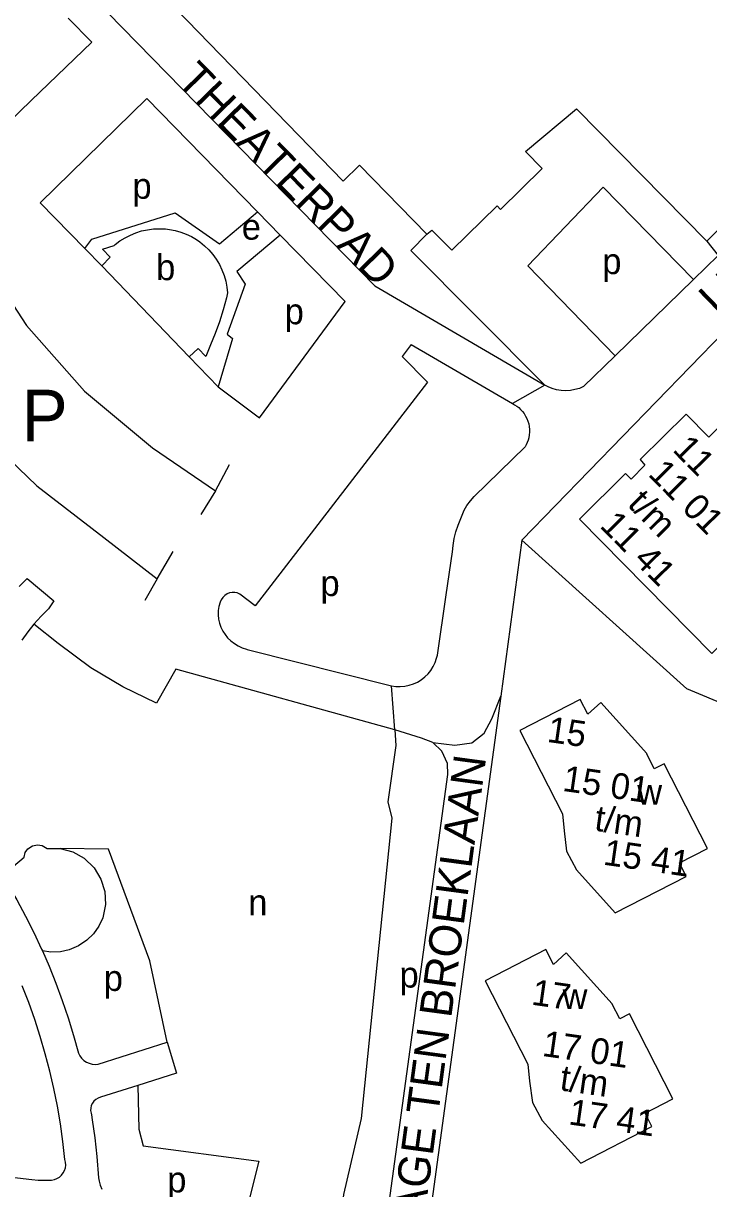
# Model space of a CAD drawing. Extents: x 161141 to 163125, y 381621 to 383200.
# Drawn here: x 161699.6 to 161806, y 382000.5 to 382181.3 of the extents above; entities that cross this region are included whole.
import ezdxf

# ---------------------------------------------------------------- set-up
doc = ezdxf.new("R2010")
doc.units = 0
for name, color, linetype in [('BLT_Basislijn', 7, 'Continuous'), ('BLT_Bebouwing', 7, 'Continuous'), ('BLT_Centroide', 7, 'Continuous'), ('BLT_Huisnummer_reeks', 7, 'Continuous'), ('BLT_Straatnaam', 7, 'Continuous'), ('BLT_Tekst_parkeren', 7, 'Continuous'), ('BLT_Vlakafsluiter', 7, 'Continuous')]:
    doc.layers.add(name, color=color, linetype=linetype)

msp = doc.modelspace()

# ---------------------------------------------------------------- linework, layer by layer
at = {"layer": 'BLT_Basislijn'}
for p, q in [((161704.83, 382191), (161754.16, 382140.56)), ((161710.2, 382178.37), (161706.55, 382182.09)), ((161700.82, 382169.31), (161710.2, 382178.37)), ((161718.74, 382169.63), (161702.2, 382153.45)), ((161735.95, 382152.03), (161718.74, 382169.63)), ((161709.12, 382146.36), (161702.2, 382153.45)), ((161739.46, 382148.44), (161735.95, 382152.03)), ((161739.46, 382148.44), (161749.55, 382138.13)), ((161709.12, 382146.36), (161711.77, 382143.66)), ((161754.16, 382140.56), (161780.55, 382125.16)), ((161759.8, 382131.48), (161758.37, 382129.63)), ((161759.8, 382131.48), (161775.51, 382122.31)), ((161729.82, 382124.89), (161725.32, 382129.56)), ((161791.45, 382129.71), (161786.55, 382124.95)), ((161729.82, 382124.89), (161736.22, 382120.1)), ((161729.42, 382108.75), (161731.58, 382112.88)), ((161729.42, 382108.75), (161727.14, 382105.1)), ((161776.96, 382101.1), (161773.7, 382076.92)), ((161720.37, 382095.11), (161722.85, 382099.37)), ((161720.37, 382095.11), (161718.45, 382091.75)), ((161721.9, 382023.25), (161723.35, 382018.46)), ((161722.23, 382018.11), (161717.37, 382016.56)), ((161723.35, 382018.46), (161722.23, 382018.11))]:
    msp.add_line(p, q, dxfattribs=at)
for points in [[(161856.9, 382180.97), (161855.98, 382180.06), (161841.35, 382165.59), (161840.94, 382165.45), (161836.62, 382161.45), (161813.52, 382138.75), (161776.96, 382101.1)], [(161654.5, 382142.24), (161657.18, 382138.98), (161657.83, 382138.49), (161658.51, 382138.07), (161659.24, 382137.72), (161660, 382137.45), (161660.78, 382137.25), (161661.57, 382137.13), (161662.38, 382137.09), (161663.18, 382137.12), (161663.98, 382137.24), (161664.76, 382137.44), (161665.52, 382137.71), (161666.25, 382138.06), (161666.94, 382138.48), (161667.58, 382138.96), (161667.75, 382139.11), (161680.2, 382149.41), (161700.82, 382169.31)], [(161789.57, 382155.87), (161777.89, 382143.66), (161791.45, 382129.71)], [(161803.59, 382141.53), (161789.57, 382155.87)], [(161709.12, 382146.36), (161710.23, 382147.79), (161723.15, 382151.88), (161730.06, 382147.1), (161735.95, 382152.03)], [(161739.46, 382148.44), (161732.73, 382142.81), (161734, 382140.83), (161731.23, 382133.08), (161732.06, 382132.39), (161729.82, 382124.89)], [(161762.2, 382148.59), (161759.72, 382146.04), (161769.85, 382135.86), (161780.55, 382125.16)], [(161805.66, 382147.5), (161807.46, 382145.29), (161803.59, 382141.53)], [(161692.43, 382146.12), (161700.1, 382134.44), (161709.1, 382124.21), (161719.66, 382115.42), (161729.42, 382108.75)], [(161791.45, 382129.71), (161803.59, 382141.53)], [(161736.22, 382120.1), (161749.55, 382138.13)], [(161680.29, 382135.55), (161686.18, 382126.21), (161693.18, 382117.65), (161701.69, 382109.53), (161712.07, 382101.52), (161720.37, 382095.11)], [(161758.37, 382129.63), (161762.3, 382125.61), (161735.58, 382090.95), (161733.17, 382092.77), (161732.8, 382092.94), (161732.41, 382093.02), (161732.01, 382093.03), (161731.61, 382092.96), (161731.21, 382092.81), (161730.85, 382092.55), (161730.54, 382092.23), (161730.29, 382091.86), (161730.13, 382091.5), (161729.95, 382090.86), (161729.85, 382090.21), (161729.83, 382089.55), (161729.89, 382088.89), (161730.03, 382088.25), (161730.25, 382087.62), (161730.54, 382087.03), (161730.9, 382086.48), (161731.3, 382085.99), (161731.79, 382085.51), (161732.34, 382085.08), (161732.93, 382084.72), (161733.55, 382084.43), (161734.21, 382084.22), (161734.34, 382084.18), (161756.72, 382078.53)], [(161786.55, 382124.95), (161785.89, 382124.67), (161785.2, 382124.47), (161784.5, 382124.34), (161783.79, 382124.3), (161783.08, 382124.33), (161782.37, 382124.45), (161781.69, 382124.64), (161781.03, 382124.91), (161780.55, 382125.16)], [(161775.51, 382122.31), (161775.84, 382122.13), (161776.17, 382121.92), (161776.48, 382121.68), (161776.78, 382121.4), (161777.06, 382121.09), (161777.32, 382120.75), (161777.55, 382120.38), (161777.75, 382119.99), (161777.91, 382119.58), (161778.03, 382119.16), (161778.11, 382118.73), (161778.16, 382118.29), (161778.16, 382117.86), (161778.12, 382117.44), (161778.05, 382117.02), (161777.94, 382116.63), (161777.8, 382116.25), (161777.64, 382115.9), (161777.46, 382115.58)], [(161763.86, 382083.29), (161765.24, 382092.64), (161766.18, 382099.29), (161766.28, 382100.32), (161766.46, 382101.38), (161766.72, 382102.43), (161767.06, 382103.45), (161767.99, 382105.78), (161768.43, 382106.5), (161768.97, 382107.22), (161769.57, 382107.89), (161777.46, 382115.58)], [(161809.17, 382075.34), (161802.57, 382078.06), (161776.96, 382101.1)], [(161698.94, 382093.92), (161700.18, 382095.2), (161704.33, 382091.72), (161703.49, 382090.46)], [(161703.49, 382090.46), (161702.36, 382089.33), (161701.24, 382088.08)], [(161701.24, 382088.08), (161700.29, 382086.91), (161699.34, 382085.63)], [(161757.25, 382071.69), (161723.26, 382081.1), (161720.23, 382075.83), (161715.02, 382078.35), (161710.07, 382081.33), (161705, 382085.11), (161701.24, 382088.08)], [(161756.72, 382078.53), (161757.4, 382078.43), (161758.1, 382078.41), (161758.79, 382078.47), (161759.47, 382078.61), (161760.14, 382078.82), (161760.77, 382079.11), (161761.36, 382079.48), (161761.91, 382079.91), (161762.41, 382080.39), (161762.84, 382080.93), (161763.21, 382081.52), (161763.52, 382082.15), (161763.74, 382082.81), (161763.86, 382083.29)], [(161773.7, 382076.92), (161762.82, 381997.46), (161761.87, 381990.4), (161762.06, 381984.64), (161763.57, 381979.59), (161765.8, 381975.07), (161769.39, 381970.43), (161774.73, 381966.26)], [(161763.14, 382069.72), (161766.58, 382069.35), (161769.22, 382069.7), (161771.12, 382071.17), (161772.31, 382073.42), (161773.7, 382076.92)], [(161757.25, 382071.69), (161757.41, 382069.3), (161756.16, 382060.54), (161756.76, 382057.99), (161752.01, 382011.44), (161749.26, 381999.61), (161747.83, 381985.56), (161750.78, 381974.44)], [(161763.14, 382069.72), (161761.4, 382070.43), (161757.25, 382071.69)], [(161757.23, 381978.1), (161755.59, 381983.58), (161755.36, 381990.72), (161756.38, 381998.33), (161765.48, 382064.77), (161765.42, 382066.48), (161764.55, 382068.4), (161763.14, 382069.72)], [(161696.67, 382048.57), (161696.89, 382048.71), (161698.05, 382050.55), (161699.7, 382051.98), (161699.89, 382052.66), (161700.3, 382053.24), (161700.99, 382053.71), (161701.77, 382053.88), (161702.49, 382053.78), (161703.28, 382053.32), (161705.3, 382053.29)], [(161705.3, 382053.29), (161707.28, 382052.77), (161709.02, 382051.79), (161710.56, 382050.32), (161711.64, 382048.56), (161712.23, 382046.63), (161712.34, 382044.61), (161711.92, 382042.56), (161711.29, 382041.23), (161710.47, 382040.07), (161709.44, 382039.06), (161708.14, 382038.19), (161706.71, 382037.58), (161705.33, 382037.28), (161703.85, 382037.23), (161702.55, 382037.42)], [(161721.9, 382023.25), (161719.2, 382035.88), (161712.82, 382053.2), (161705.3, 382053.29)], [(161696.67, 382048.57), (161697.15, 382047.79), (161698.58, 382045.32), (161699.93, 382042.81), (161701.22, 382040.26), (161702.43, 382037.68), (161702.55, 382037.42)], [(161702.55, 382037.42), (161703.57, 382035.07), (161704.64, 382032.42), (161705.63, 382029.74), (161706.54, 382027.04), (161707.38, 382024.32), (161708.15, 382021.57), (161708.36, 382021.15), (161708.64, 382020.77), (161708.98, 382020.44), (161709.37, 382020.17), (161709.8, 382019.98), (161710.25, 382019.85), (161710.72, 382019.81), (161711.19, 382019.85), (161721.9, 382023.25)], [(161696.93, 382002.42), (161700.91, 382001.98), (161701.87, 382001.86), (161703.97, 382001.86), (161704.4, 382001.94), (161704.81, 382002.1), (161705.19, 382002.33), (161705.52, 382002.62), (161705.78, 382002.97), (161705.99, 382003.36), (161706.12, 382003.78), (161706.17, 382004.21), (161706.14, 382004.65), (161706.03, 382005.08), (161705.72, 382007.85), (161705.33, 382010.6), (161704.87, 382013.34), (161704.32, 382016.07), (161703.7, 382018.78), (161702.99, 382021.47), (161702.22, 382024.14), (161701.36, 382026.79), (161700.43, 382029.41), (161699.43, 382032)], [(161717.37, 382016.56), (161711.57, 382014.72), (161711.19, 382014.59), (161710.85, 382014.39), (161710.55, 382014.12), (161710.31, 382013.8), (161710.14, 382013.43), (161710.04, 382013.04), (161710.02, 382012.64), (161710.09, 382012.24), (161710.18, 382011.98), (161710.29, 382011.22), (161710.69, 382008.4), (161711.01, 382005.55), (161711.27, 382002.24), (161711.36, 382001.69), (161711.53, 382001.07), (161711.78, 382000.48)], [(161717.37, 382016.56), (161717.52, 382009.79), (161718.18, 382007.19), (161736.12, 382004.82), (161731.5, 381986.3)]]:
    msp.add_lwpolyline(points, dxfattribs=at)
at = {"layer": 'BLT_Bebouwing'}
for p, q in [((161749.25, 382156.82), (161718.43, 382188.51)), ((161805.66, 382147.5), (161785.47, 382168)), ((161749.25, 382156.82), (161751.75, 382159.27)), ((161762.2, 382148.59), (161751.75, 382159.27))]:
    msp.add_line(p, q, dxfattribs=at)
for points in [[(161809.64, 382219.82), (161810.83, 382216.16), (161812.2, 382214.76), (161815.92, 382218.4), (161826.12, 382207.96), (161825.04, 382206.91), (161845.24, 382186.22), (161833.86, 382175.11), (161827.89, 382181.22), (161818.28, 382171.83), (161824.1, 382165.86), (161805.66, 382147.5)], [(161762.2, 382148.59), (161763.01, 382149.23), (161766.08, 382146.09), (161773.11, 382152.97), (161773.64, 382152.43), (161780.11, 382158.75), (161777.51, 382161.4), (161785.47, 382168)], [(161711.77, 382143.66), (161713.08, 382145), (161711.85, 382146.27), (161713.7, 382146.85), (161713.85, 382146.98), (161714.59, 382147.54), (161715.38, 382148.03), (161716.21, 382148.45), (161717.07, 382148.8), (161717.95, 382149.08), (161718.86, 382149.27), (161719.78, 382149.39), (161720.71, 382149.43), (161721.63, 382149.39), (161722.29, 382149.32), (161723.17, 382149.16), (161724.04, 382148.92), (161724.88, 382148.61), (161725.68, 382148.22), (161726.45, 382147.76), (161727, 382147.38), (161727.71, 382146.79), (161728.38, 382146.14), (161728.99, 382145.44), (161729.53, 382144.69), (161730.01, 382143.89), (161730.42, 382143.05), (161730.75, 382142.19), (161731.01, 382141.29), (161731.19, 382140.38), (161731.29, 382139.46), (161731.11, 382138.69), (161730.6, 382136.83), (161730.02, 382134.99), (161729.36, 382133.18), (161728.63, 382131.4), (161727.9, 382129.59), (161726.7, 382130.83), (161725.32, 382129.56)], [(161711.77, 382143.66), (161725.32, 382129.56)], [(161810.8, 382121.85), (161805.97, 382117.11), (161802.48, 382120.65), (161795.31, 382113.64), (161796.08, 382112.78), (161793.92, 382110.6), (161793.08, 382111.45), (161785.91, 382104.37), (161806.43, 382083.53), (161811.6, 382088.61), (161812.98, 382087.22), (161816.46, 382089.85), (161819.14, 382093.3), (161817.77, 382094.69), (161822.99, 382099.81), (161807.98, 382115.07), (161817.97, 382124.89), (161821.91, 382120.88)], [(161789.25, 382075.93), (161787.22, 382074.12), (161786.04, 382076.43), (161776.65, 382071.62), (161783.26, 382058.7), (161783.51, 382056.02), (161783.91, 382052.88), (161785.47, 382049.99), (161791.46, 382043.3), (161802.48, 382048.98), (161801.42, 382051.07), (161805.8, 382053.28)], [(161805.8, 382053.28), (161799.06, 382066.43), (161797.53, 382065.68), (161796.34, 382068), (161796.39, 382068.04), (161789.25, 382075.93)], [(161783.86, 382037.11), (161781.87, 382035.29), (161780.68, 382037.61), (161771.29, 382032.79), (161777.92, 382019.85), (161778.14, 382017.19), (161778.61, 382013.91), (161780.13, 382011.12), (161786.1, 382004.48), (161797.15, 382010.16), (161796.09, 382012.25), (161800.42, 382014.46)], [(161800.42, 382014.46), (161793.69, 382027.65), (161792.16, 382026.86), (161790.96, 382029.15), (161791.01, 382029.19), (161783.86, 382037.11)]]:
    msp.add_lwpolyline(points, dxfattribs=at)
at = {"layer": 'BLT_Vlakafsluiter'}
for p, q in [((161780.55, 382125.16), (161775.51, 382122.31)), ((161757.25, 382071.69), (161756.72, 382078.53))]:
    msp.add_line(p, q, dxfattribs=at)

# ---------------------------------------------------------------- texts
at = {"layer": 'BLT_Centroide'}
for s, p in [('p', (161716.52, 382154.07)), ('e', (161733.49, 382147.73)), ('b', (161720.2, 382141.45)), ('p', (161789.45, 382142.39)), ('p', (161740.15, 382134.61)), ('p', (161745.71, 382092.46)), ('w', (161794.88, 382060.09)), ('n', (161734.5, 382042.95)), ('p', (161712.07, 382031.21)), ('p', (161757.98, 382031.73)), ('w', (161783.29, 382028.4)), ('p', (161721.92, 381999.96))]:
    msp.add_text(s, height=4, dxfattribs=at).set_placement(p)
at = {"layer": 'BLT_Huisnummer_reeks'}
for s, rotation, p in [('11', 314.5596, (161800.22, 382115.02)), ('11 01', 314.5596, (161796.42, 382111.25)), ('t/m', 314.5596, (161793.21, 382106.56)), ('11 41', 314.5596, (161788.92, 382103.24)), ('15', 351.8546, (161780.76, 382069.85)), ('15 01', 351.8546, (161783.16, 382062.25)), ('t/m', 351.8546, (161788.11, 382056.09)), ('15 41', 351.8546, (161789.47, 382050.81)), ('17', 351.8546, (161778.33, 382029.1)), ('17 01', 351.8546, (161780, 382021.14)), ('t/m', 351.8546, (161782.73, 382015.81)), ('17 41', 351.8546, (161784.09, 382010.53))]:
    msp.add_text(s, height=4, rotation=rotation, dxfattribs=at).set_placement(p)
at = {"layer": 'BLT_Straatnaam'}
for s, rotation, p in [('LE SAGE TEN BROEKLAAN', 44.118, (161807.45, 382135.76)), ('THEATERPAD', 314.3143, (161723.22, 382172.27)), ('LE SAGE TEN BROEKLAAN', 82.3412, (161759.9, 381981.61))]:
    msp.add_text(s, height=5, rotation=rotation, dxfattribs=at).set_placement(p)
at = {"layer": 'BLT_Tekst_parkeren'}
msp.add_text('P', height=8, dxfattribs=at).set_placement((161699.34, 382116.45))

doc.saveas('drawing.dxf')
